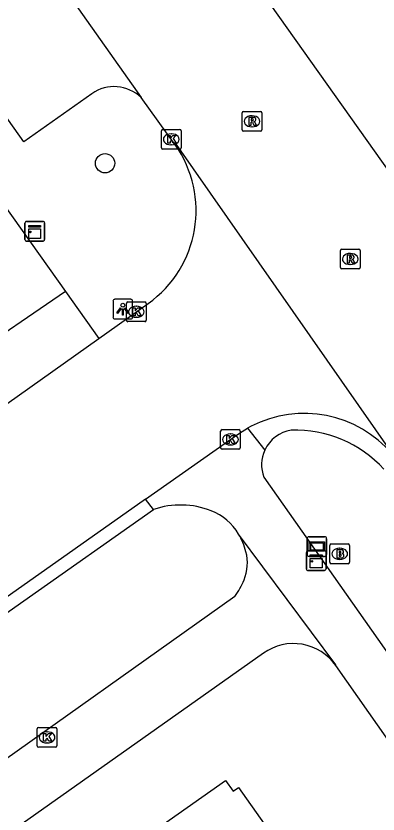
# Model space of a CAD drawing. Extents: x 159353 to 160616, y 385893 to 387321.
# Drawn here: x 160036.78 to 160055.18, y 387095.74 to 387136.3 of the extents above; entities that cross this region are included whole.
import ezdxf

# ---------------------------------------------------------------- set-up
doc = ezdxf.new("R2010")
doc.units = 0
for name, color, linetype in [('IMGEO_Boom', 7, 'Continuous'), ('IMGEO_Brandkraan', 7, 'Continuous'), ('IMGEO_Kast', 7, 'Continuous'), ('IMGEO_Kolk', 7, 'Continuous'), ('IMGEO_Lichtpunt', 7, 'Continuous'), ('IMGEO_Pand', 7, 'Continuous'), ('IMGEO_Rijbaan_lokaal_gesloten', 7, 'Continuous'), ('IMGEO_Rioolput', 7, 'Continuous'), ('IMGEO_Verklikker', 7, 'Continuous'), ('IMGEO_Voetpad_open', 7, 'Continuous')]:
    doc.layers.add(name, color=color, linetype=linetype)

msp = doc.modelspace()

# ---------------------------------------------------------------- linework, layer by layer
at = {"layer": 'IMGEO_Boom'}
msp.add_circle((160041.31, 387128.812), 0.489, dxfattribs=at)
at = {"layer": 'IMGEO_Brandkraan'}
for p, q in [((160052.808, 387109.463), (160053.66, 387109.463)), ((160052.733, 387108.537), (160052.733, 387109.389)), ((160053.221, 387109.243), (160053.246, 387109.243)), ((160053.734, 387109.389), (160053.734, 387108.537)), ((160053.244, 387108.683), (160053.219, 387108.683)), ((160053.66, 387108.463), (160052.808, 387108.463))]:
    msp.add_line(p, q, dxfattribs=at)
for points in [[(160052.808, 387109.463), (160053.66, 387109.463)], [(160052.733, 387108.537), (160052.733, 387109.389)], [(160053.081, 387109.163), (160053.081, 387108.763), (160053.294, 387108.763)], [(160053.312, 387109.163), (160053.081, 387109.163)], [(160053.26, 387109.082), (160053.206, 387109.082), (160053.206, 387109.006)], [(160053.206, 387109.006), (160053.259, 387109.006)], [(160053.734, 387109.389), (160053.734, 387108.537)], [(160053.268, 387108.93), (160053.206, 387108.93), (160053.206, 387108.849)], [(160053.206, 387108.849), (160053.268, 387108.849)], [(160053.66, 387108.463), (160052.808, 387108.463)]]:
    msp.add_lwpolyline(points, dxfattribs=at)
for centre, radius, start, end in [((160052.81, 387109.387), 0.0765, 91.552, 178.448), ((160052.81, 387109.387), 0.0765, 91.552, 178.448), ((160053.658, 387109.387), 0.0765, 1.552, 88.448), ((160053.658, 387109.387), 0.0765, 1.552, 88.448), ((160053.261, 387109.044), 0.0379, 267.8285, 90.9355), ((160053.316, 387109.018), 0.145, 59.4692, 91.5367), ((160053.341, 387109.065), 0.0922, 285.5137, 58.1501), ((160053.269, 387108.889), 0.0404, 269.8759, 90.5077), ((160053.3, 387109.014), 0.251, 268.6676, 293.5347), ((160053.346, 387108.873), 0.105, 301.3115, 78.989), ((160052.81, 387108.539), 0.0765, 181.552, 268.448), ((160052.81, 387108.539), 0.0765, 181.552, 268.448), ((160053.658, 387108.539), 0.0765, 271.552, 358.448), ((160053.658, 387108.539), 0.0765, 271.552, 358.448)]:
    msp.add_arc(centre, radius, start, end, dxfattribs=at)
for centre, major_axis, ratio, start_param, end_param in [((160053.22, 387108.963), (-0.387, 0.002), 0.722429, 4.712389, 7.853982), ((160053.245, 387108.963), (-0.39, 0.002), 0.717154, 1.570796, 4.712389)]:
    msp.add_ellipse(centre, major_axis=major_axis, ratio=ratio, start_param=start_param, end_param=end_param, dxfattribs=at)
at = {"layer": 'IMGEO_Kast'}
for p, q in [((160037.24, 387124.932), (160037.24, 387125.773)), ((160037.24, 387125.773), (160037.24, 387124.932)), ((160037.315, 387125.857), (160038.156, 387125.857)), ((160038.156, 387125.857), (160037.315, 387125.857)), ((160038.24, 387125.782), (160038.24, 387124.941)), ((160038.24, 387124.941), (160038.24, 387125.782)), ((160038.165, 387124.857), (160037.324, 387124.857)), ((160037.324, 387124.857), (160038.165, 387124.857)), ((160051.539, 387108.192), (160051.539, 387109.033)), ((160051.539, 387109.033), (160051.539, 387108.192)), ((160051.614, 387109.117), (160052.455, 387109.117)), ((160052.455, 387109.117), (160051.614, 387109.117)), ((160052.539, 387109.042), (160052.539, 387108.201)), ((160052.539, 387108.201), (160052.539, 387109.042)), ((160052.464, 387108.117), (160051.623, 387108.117)), ((160051.623, 387108.117), (160052.464, 387108.117))]:
    msp.add_line(p, q, dxfattribs=at)
for points in [[(160037.435, 387125.647), (160038.035, 387125.647), (160038.035, 387125.562), (160037.435, 387125.562), (160037.435, 387125.647)], [(160037.435, 387125.472), (160038.035, 387125.472), (160038.035, 387124.983), (160037.435, 387124.983), (160037.435, 387125.472)], [(160051.734, 387108.907), (160052.334, 387108.907), (160052.334, 387108.822), (160051.734, 387108.822), (160051.734, 387108.907)], [(160051.734, 387108.732), (160052.334, 387108.732), (160052.334, 387108.243), (160051.734, 387108.243), (160051.734, 387108.732)]]:
    msp.add_lwpolyline(points, dxfattribs=at)
for centre in [(160037.519, 387125.321), (160051.818, 387108.581)]:
    msp.add_circle(centre, 0.0377, dxfattribs=at)
for centre, start, end in [((160037.318, 387125.779), 92.4484, 184.2845), ((160037.318, 387125.779), 92.4484, 184.2845), ((160038.162, 387125.779), 2.4484, 94.2845), ((160038.162, 387125.779), 2.4484, 94.2845), ((160037.318, 387124.935), 182.4484, 274.2845), ((160037.318, 387124.935), 182.4484, 274.2845), ((160038.162, 387124.935), 272.4484, 4.2845), ((160038.162, 387124.935), 272.4484, 4.2845), ((160051.617, 387109.039), 92.4484, 184.2845), ((160051.617, 387109.039), 92.4484, 184.2845), ((160052.461, 387109.039), 2.4484, 94.2845), ((160052.461, 387109.039), 2.4484, 94.2845), ((160052.461, 387108.195), 272.4484, 4.2845), ((160052.461, 387108.195), 272.4484, 4.2845), ((160051.617, 387108.195), 182.4484, 274.2845), ((160051.617, 387108.195), 182.4484, 274.2845)]:
    msp.add_arc(centre, 0.0779, start, end, dxfattribs=at)
at = {"layer": 'IMGEO_Kolk'}
for p, q in [((160044.249, 387130.528), (160045.101, 387130.528)), ((160044.174, 387129.602), (160044.174, 387130.454)), ((160044.662, 387130.308), (160044.687, 387130.308)), ((160045.175, 387130.454), (160045.175, 387129.602)), ((160044.685, 387129.748), (160044.66, 387129.748)), ((160045.101, 387129.528), (160044.249, 387129.528)), ((160042.397, 387120.836), (160042.397, 387121.688)), ((160042.472, 387121.762), (160043.324, 387121.762)), ((160043.398, 387121.688), (160043.398, 387120.836)), ((160042.885, 387121.542), (160042.91, 387121.542)), ((160042.908, 387120.982), (160042.883, 387120.982)), ((160043.324, 387120.762), (160042.472, 387120.762)), ((160047.181, 387114.349), (160047.181, 387115.201)), ((160047.256, 387115.275), (160048.108, 387115.275)), ((160048.182, 387115.201), (160048.182, 387114.349)), ((160047.669, 387115.055), (160047.694, 387115.055)), ((160047.692, 387114.495), (160047.667, 387114.495)), ((160048.108, 387114.275), (160047.256, 387114.275)), ((160037.937, 387100.135), (160038.789, 387100.135)), ((160037.862, 387099.209), (160037.862, 387100.061)), ((160038.35, 387099.915), (160038.375, 387099.915)), ((160038.863, 387100.061), (160038.863, 387099.209)), ((160038.373, 387099.355), (160038.348, 387099.355)), ((160038.789, 387099.135), (160037.937, 387099.135))]:
    msp.add_line(p, q, dxfattribs=at)
for points in [[(160044.249, 387130.528), (160045.101, 387130.528)], [(160044.174, 387129.602), (160044.174, 387130.454)], [(160044.495, 387130.228), (160044.618, 387130.228), (160044.618, 387130.077), (160044.748, 387130.228), (160044.912, 387130.228), (160044.766, 387130.077), (160044.919, 387129.828), (160044.767, 387129.828), (160044.682, 387129.992), (160044.618, 387129.925), (160044.618, 387129.828), (160044.495, 387129.828), (160044.495, 387130.228)], [(160045.175, 387130.454), (160045.175, 387129.602)], [(160045.101, 387129.528), (160044.249, 387129.528)], [(160042.397, 387120.836), (160042.397, 387121.688)], [(160042.472, 387121.762), (160043.324, 387121.762)], [(160043.398, 387121.688), (160043.398, 387120.836)], [(160042.718, 387121.462), (160042.841, 387121.462), (160042.841, 387121.311), (160042.971, 387121.462), (160043.135, 387121.462), (160042.989, 387121.311), (160043.142, 387121.062), (160042.99, 387121.062), (160042.905, 387121.226), (160042.841, 387121.159), (160042.841, 387121.062), (160042.718, 387121.062), (160042.718, 387121.462)], [(160043.324, 387120.762), (160042.472, 387120.762)], [(160047.181, 387114.349), (160047.181, 387115.201)], [(160047.256, 387115.275), (160048.108, 387115.275)], [(160048.182, 387115.201), (160048.182, 387114.349)], [(160047.502, 387114.975), (160047.625, 387114.975), (160047.625, 387114.824), (160047.755, 387114.975), (160047.919, 387114.975), (160047.773, 387114.824), (160047.926, 387114.575), (160047.774, 387114.575), (160047.689, 387114.739), (160047.625, 387114.672), (160047.625, 387114.575), (160047.502, 387114.575), (160047.502, 387114.975)], [(160048.108, 387114.275), (160047.256, 387114.275)], [(160037.937, 387100.135), (160038.789, 387100.135)], [(160037.862, 387099.209), (160037.862, 387100.061)], [(160038.183, 387099.835), (160038.306, 387099.835), (160038.306, 387099.684), (160038.436, 387099.835), (160038.6, 387099.835), (160038.454, 387099.684), (160038.607, 387099.435), (160038.455, 387099.435), (160038.37, 387099.599), (160038.306, 387099.532), (160038.306, 387099.435), (160038.183, 387099.435), (160038.183, 387099.835)], [(160038.863, 387100.061), (160038.863, 387099.209)], [(160038.789, 387099.135), (160037.937, 387099.135)]]:
    msp.add_lwpolyline(points, dxfattribs=at)
for centre, start, end in [((160044.251, 387130.452), 91.552, 178.448), ((160044.251, 387130.452), 91.552, 178.448), ((160045.099, 387130.452), 1.552, 88.448), ((160045.099, 387130.452), 1.552, 88.448), ((160044.251, 387129.604), 181.552, 268.448), ((160044.251, 387129.604), 181.552, 268.448), ((160045.099, 387129.604), 271.552, 358.448), ((160045.099, 387129.604), 271.552, 358.448), ((160042.474, 387121.686), 91.552, 178.448), ((160042.474, 387121.686), 91.552, 178.448), ((160043.322, 387121.686), 1.552, 88.448), ((160043.322, 387121.686), 1.552, 88.448), ((160042.474, 387120.838), 181.552, 268.448), ((160042.474, 387120.838), 181.552, 268.448), ((160043.322, 387120.838), 271.552, 358.448), ((160043.322, 387120.838), 271.552, 358.448), ((160047.258, 387115.199), 91.552, 178.448), ((160047.258, 387115.199), 91.552, 178.448), ((160048.106, 387115.199), 1.552, 88.448), ((160048.106, 387115.199), 1.552, 88.448), ((160047.258, 387114.351), 181.552, 268.448), ((160047.258, 387114.351), 181.552, 268.448), ((160048.106, 387114.351), 271.552, 358.448), ((160048.106, 387114.351), 271.552, 358.448), ((160037.939, 387100.059), 91.552, 178.448), ((160037.939, 387100.059), 91.552, 178.448), ((160038.787, 387100.059), 1.552, 88.448), ((160038.787, 387100.059), 1.552, 88.448), ((160037.939, 387099.211), 181.552, 268.448), ((160037.939, 387099.211), 181.552, 268.448), ((160038.787, 387099.211), 271.552, 358.448), ((160038.787, 387099.211), 271.552, 358.448)]:
    msp.add_arc(centre, 0.0765, start, end, dxfattribs=at)
for centre, major_axis, ratio, start_param, end_param in [((160044.661, 387130.028), (-0.387, 0.002), 0.722429, 4.712389, 7.853982), ((160044.686, 387130.028), (-0.39, 0.002), 0.717154, 1.570796, 4.712389), ((160042.884, 387121.262), (-0.387, 0.002), 0.722429, 4.712389, 7.853982), ((160042.909, 387121.262), (-0.39, 0.002), 0.717154, 1.570796, 4.712389), ((160047.668, 387114.775), (-0.387, 0.002), 0.722429, 4.712389, 7.853982), ((160047.693, 387114.775), (-0.39, 0.002), 0.717154, 1.570796, 4.712389), ((160038.349, 387099.635), (-0.387, 0.002), 0.722429, 4.712389, 7.853982), ((160038.374, 387099.635), (-0.39, 0.002), 0.717154, 1.570796, 4.712389)]:
    msp.add_ellipse(centre, major_axis=major_axis, ratio=ratio, start_param=start_param, end_param=end_param, dxfattribs=at)
at = {"layer": 'IMGEO_Lichtpunt'}
for p, q in [((160041.714, 387121.802), (160041.714, 387120.995)), ((160041.714, 387121.802), (160041.714, 387120.995)), ((160042.616, 387121.897), (160041.808, 387121.897)), ((160042.616, 387121.897), (160041.808, 387121.897)), ((160042.71, 387120.995), (160042.71, 387121.802)), ((160042.71, 387120.995), (160042.71, 387121.802)), ((160041.808, 387120.901), (160042.616, 387120.901)), ((160041.808, 387120.901), (160042.616, 387120.901))]:
    msp.add_line(p, q, dxfattribs=at)
for points in [[(160042.088, 387121.466), (160042.127, 387121.438), (160041.939, 387121.176), (160041.901, 387121.203), (160042.088, 387121.466)], [(160042.19, 387121.418), (160042.237, 387121.418), (160042.237, 387121.096), (160042.19, 387121.096), (160042.19, 387121.418)], [(160042.3, 387121.438), (160042.338, 387121.465), (160042.525, 387121.203), (160042.486, 387121.175), (160042.3, 387121.438)]]:
    msp.add_lwpolyline(points, dxfattribs=at)
msp.add_circle((160042.213, 387121.6), 0.0994, dxfattribs=at)
for centre, start, end in [((160041.808, 387121.802), 90, 180), ((160041.808, 387121.802), 90, 180), ((160042.616, 387121.802), 0, 90), ((160042.616, 387121.802), 0, 90), ((160041.808, 387120.995), 180, 270), ((160041.808, 387120.995), 180, 270), ((160042.616, 387120.995), 270, 0), ((160042.616, 387120.995), 270, 360)]:
    msp.add_arc(centre, 0.0946, start, end, dxfattribs=at)
at = {"layer": 'IMGEO_Pand'}
msp.add_lwpolyline([(160042.994, 387093.503), (160044.668, 387094.684), (160044.284, 387095.229), (160047.436, 387097.451), (160047.825, 387096.9), (160048.09, 387097.087), (160052.893, 387090.274), (160047.817, 387086.695)], dxfattribs=at)
at = {"layer": 'IMGEO_Rijbaan_lokaal_gesloten'}
for points in [[(160011.943, 387176.223), (160014.138, 387173.098), (160028.417, 387152.971), (160043.137, 387132.147)], [(160047.308, 387140.274), (160057.013, 387126.577)], [(160044.869, 387129.755), (160043.137, 387132.147)], [(160044.869, 387129.755), (160044.916, 387129.765), (160055.912, 387114.022)], [(160040.992, 387119.907), (160043.495, 387121.683)], [(160030.983, 387112.808), (160040.992, 387119.907)], [(160043.362, 387111.733), (160048.032, 387115.024), (160048.274, 387115.186), (160048.545, 387115.341)], [(160048.731, 387115.447), (160048.545, 387115.341)], [(160043.362, 387111.733), (160021.896, 387096.604), (160005.418, 387084.937), (159988.186, 387072.93), (159987.505, 387072.447), (159987.098, 387072.146)]]:
    msp.add_lwpolyline(points, dxfattribs=at)
for centre, radius, start, end in [((160040.143, 387126.406), 5.792, 305.3601, 35.3195), ((160051.424, 387110.21), 5.889, 40.3422, 117.2099)]:
    msp.add_arc(centre, radius, start, end, dxfattribs=at)
at = {"layer": 'IMGEO_Rioolput'}
for p, q in [((160048.277, 387130.518), (160048.277, 387131.37)), ((160048.352, 387131.444), (160049.204, 387131.444)), ((160049.278, 387131.37), (160049.278, 387130.518)), ((160048.765, 387131.224), (160048.79, 387131.224)), ((160048.788, 387130.664), (160048.763, 387130.664)), ((160049.204, 387130.444), (160048.352, 387130.444)), ((160053.346, 387124.448), (160054.198, 387124.448)), ((160053.271, 387123.522), (160053.271, 387124.374)), ((160053.759, 387124.228), (160053.784, 387124.228)), ((160054.272, 387124.374), (160054.272, 387123.522)), ((160053.782, 387123.668), (160053.757, 387123.668)), ((160054.198, 387123.448), (160053.346, 387123.448))]:
    msp.add_line(p, q, dxfattribs=at)
for points in [[(160048.277, 387130.518), (160048.277, 387131.37)], [(160048.352, 387131.444), (160049.204, 387131.444)], [(160049.278, 387131.37), (160049.278, 387130.518)], [(160048.866, 387131.142), (160048.614, 387131.144), (160048.614, 387130.744)], [(160048.614, 387130.744), (160048.738, 387130.744), (160048.738, 387130.906), (160048.749, 387130.906)], [(160048.792, 387131.063), (160048.738, 387131.063), (160048.738, 387130.982)], [(160048.738, 387130.982), (160048.79, 387130.982)], [(160048.796, 387130.877), (160048.867, 387130.744), (160049.007, 387130.744), (160048.942, 387130.87)], [(160049.204, 387130.444), (160048.352, 387130.444)], [(160053.346, 387124.448), (160054.198, 387124.448)], [(160053.271, 387123.522), (160053.271, 387124.374)], [(160053.86, 387124.146), (160053.608, 387124.148), (160053.608, 387123.748)], [(160053.786, 387124.067), (160053.732, 387124.067), (160053.732, 387123.986)], [(160054.272, 387124.374), (160054.272, 387123.522)], [(160053.608, 387123.748), (160053.732, 387123.748), (160053.732, 387123.91), (160053.743, 387123.91)], [(160053.732, 387123.986), (160053.784, 387123.986)], [(160053.79, 387123.881), (160053.861, 387123.748), (160054.001, 387123.748), (160053.936, 387123.874)], [(160054.198, 387123.448), (160053.346, 387123.448)]]:
    msp.add_lwpolyline(points, dxfattribs=at)
for centre, radius, start, end in [((160048.354, 387131.368), 0.0765, 91.552, 178.448), ((160048.354, 387131.368), 0.0765, 91.552, 178.448), ((160049.202, 387131.368), 0.0765, 1.552, 88.448), ((160049.202, 387131.368), 0.0765, 1.552, 88.448), ((160048.748, 387130.853), 0.0533, 26.0293, 88.6989), ((160048.774, 387131.171), 0.19, 274.7715, 282.9687), ((160048.798, 387130.967), 0.0964, 77.0061, 93.1865), ((160048.812, 387131.024), 0.0378, 276.6634, 79.6772), ((160048.865, 387131.032), 0.109, 350.3612, 89.416), ((160048.863, 387131.032), 0.112, 277.5842, 350.9817), ((160048.847, 387130.817), 0.108, 29.5134, 73.7905), ((160048.354, 387130.52), 0.0765, 181.552, 268.448), ((160048.354, 387130.52), 0.0765, 181.552, 268.448), ((160049.202, 387130.52), 0.0765, 271.552, 358.448), ((160049.202, 387130.52), 0.0765, 271.552, 358.448), ((160053.348, 387124.372), 0.0765, 91.552, 178.448), ((160053.348, 387124.372), 0.0765, 91.552, 178.448), ((160054.196, 387124.372), 0.0765, 1.552, 88.448), ((160054.196, 387124.372), 0.0765, 1.552, 88.448), ((160053.792, 387123.971), 0.0964, 77.0061, 93.1865), ((160053.806, 387124.028), 0.0378, 276.6634, 79.6772), ((160053.859, 387124.036), 0.109, 350.3612, 89.416), ((160053.857, 387124.036), 0.112, 277.5842, 350.9817), ((160053.742, 387123.857), 0.0533, 26.0293, 88.6989), ((160053.768, 387124.175), 0.19, 274.7715, 282.9687), ((160053.841, 387123.821), 0.108, 29.5134, 73.7905), ((160053.348, 387123.524), 0.0765, 181.552, 268.448), ((160053.348, 387123.524), 0.0765, 181.552, 268.448), ((160054.196, 387123.524), 0.0765, 271.552, 358.448), ((160054.196, 387123.524), 0.0765, 271.552, 358.448)]:
    msp.add_arc(centre, radius, start, end, dxfattribs=at)
for centre, major_axis, ratio, start_param, end_param in [((160048.764, 387130.944), (-0.387, 0.002), 0.722429, 4.712389, 7.853982), ((160048.789, 387130.944), (-0.39, 0.002), 0.717154, 1.570796, 4.712389), ((160053.758, 387123.948), (-0.387, 0.002), 0.722429, 4.712389, 7.853982), ((160053.783, 387123.948), (-0.39, 0.002), 0.717154, 1.570796, 4.712389)]:
    msp.add_ellipse(centre, major_axis=major_axis, ratio=ratio, start_param=start_param, end_param=end_param, dxfattribs=at)
at = {"layer": 'IMGEO_Verklikker'}
for p, q in [((160051.678, 387109.833), (160052.468, 387109.833)), ((160052.468, 387109.833), (160051.678, 387109.833)), ((160051.578, 387108.933), (160051.578, 387109.733)), ((160051.578, 387109.733), (160051.578, 387108.933)), ((160052.568, 387109.733), (160052.568, 387108.933)), ((160052.568, 387108.933), (160052.568, 387109.733)), ((160052.468, 387108.833), (160051.678, 387108.833)), ((160051.678, 387108.833), (160052.468, 387108.833))]:
    msp.add_line(p, q, dxfattribs=at)
for points in [[(160051.679, 387109.565), (160052.467, 387109.565), (160052.467, 387109.101), (160051.679, 387109.101), (160051.679, 387109.565)], [(160051.744, 387109.5), (160051.744, 387109.166), (160052.402, 387109.166), (160052.402, 387109.5), (160051.744, 387109.5)]]:
    msp.add_lwpolyline(points, dxfattribs=at)
for centre, start, end in [((160051.678, 387109.733), 90, 180), ((160051.678, 387109.733), 90, 180), ((160052.468, 387109.733), 0, 90), ((160052.468, 387109.733), 360, 90), ((160051.678, 387108.933), 180, 270), ((160051.678, 387108.933), 180, 270), ((160052.468, 387108.933), 270, 0), ((160052.468, 387108.933), 270, 0)]:
    msp.add_arc(centre, 0.1, start, end, dxfattribs=at)
at = {"layer": 'IMGEO_Voetpad_open'}
for points in [[(160040.642, 387132.347), (160037.191, 387129.901), (160023.376, 387149.397), (160009.09, 387169.534), (160007.273, 387172.121), (160011.786, 387175.319)], [(160033.873, 387129.893), (160039.294, 387122.289)], [(160039.294, 387122.289), (160029.086, 387115.308)], [(160039.294, 387122.289), (160040.992, 387119.907)], [(160048.545, 387115.341), (160049.428, 387114.234)], [(160049.378, 387112.858), (160062.69, 387093.944), (160073.603, 387078.526)], [(160043.775, 387111.213), (160043.362, 387111.733)], [(160047.912, 387106.792), (160034.244, 387097.1), (160034.085, 387096.987), (160030.574, 387101.939), (160043.775, 387111.213)], [(160053.032, 387103.285), (160053.031, 387103.323), (160048.091, 387109.969)], [(160049.36, 387103.919), (160000, 387069.013), (159994.019, 387064.794), (159993.843, 387064.657)], [(160067.65, 387082.476), (160053.032, 387103.285)]]:
    msp.add_lwpolyline(points, dxfattribs=at)
for centre, radius, start, end in [((160041.77, 387130.756), 1.95, 45.5012, 125.3327), ((160051.036, 387113.487), 1.773, 98.5898, 155.0817), ((160050.994, 387109.175), 6.069, 42.3067, 92.1086), ((160051.036, 387113.487), 1.773, 155.0753, 200.7626), ((160045.156, 387107.226), 4.219, 68.5446, 109.1043), ((160045.718, 387108.59), 2.744, 30.1693, 69.0634), ((160045.346, 387108.294), 3.216, 13.9516, 31.3966), ((160046.277, 387108.491), 2.265, 337.9266, 14.786), ((160043.98, 387109.495), 4.771, 325.5, 337.1277), ((160050.88, 387101.771), 2.631, 35.12, 125.288)]:
    msp.add_arc(centre, radius, start, end, dxfattribs=at)

doc.saveas('drawing.dxf')
